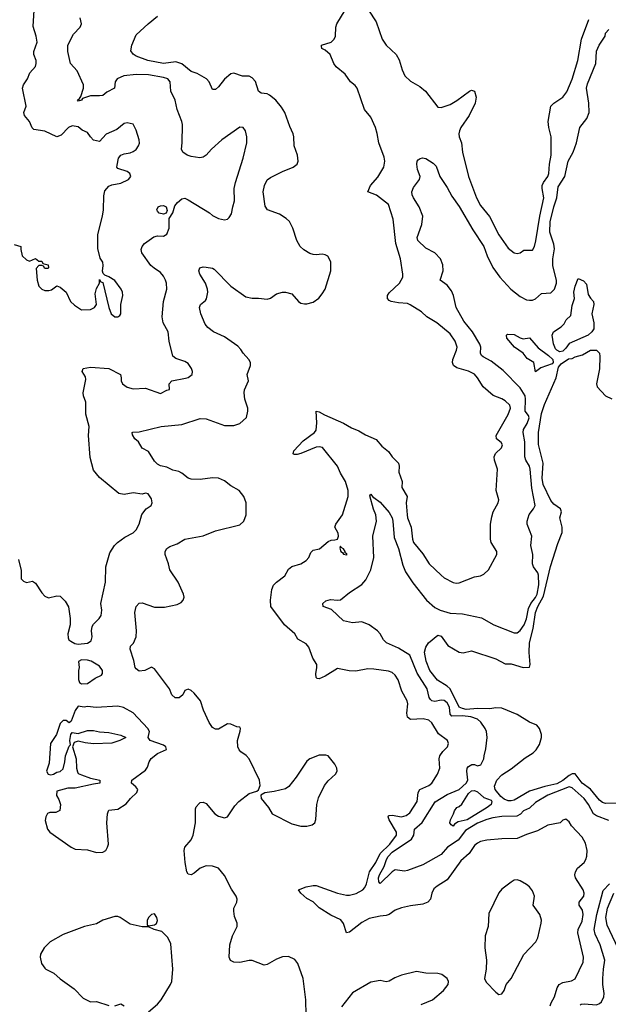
# Model space of a CAD drawing. Header units: inches. Extents: x 2001573 to 2220545, y 644482 to 846830.
# Tile 425 of 656: x 2095005 to 2098868, y 773480 to 779938. Entities that reach past the tile are written whole.
import ezdxf

# ---------------------------------------------------------------- set-up
doc = ezdxf.new("R2010")
doc.units = ezdxf.units.IN
doc.header["$MEASUREMENT"] = 0
doc.layers.add('C0797', color=7, linetype='Continuous')

msp = doc.modelspace()

# ---------------------------------------------------------------- linework, layer by layer
at = {"layer": 'C0797', "color": 5}
for points, elevation in [([(2094970, 778464.7), (2095012, 778450), (2095012, 778430), (2095022, 778390), (2095050, 778362), (2095070, 778354), (2095110, 778372), (2095130, 778354), (2095150, 778354), (2095158, 778338), (2095192, 778330), (2095194, 778310), (2095190, 778306), (2095170, 778306), (2095162, 778322), (2095150, 778326), (2095130, 778326), (2095112.7, 778307.3), (2095121, 778230), (2095131, 778190), (2095150, 778171), (2095170, 778162.8), (2095197.2, 778162.8), (2095213.6, 778166.4), (2095248.4, 778191.6), (2095270, 778184.7), (2095310, 778151.3), (2095338.8, 778090), (2095365.8, 778065.8), (2095410, 778036), (2095470, 778038), (2095497.2, 778050), (2095509.3, 778070), (2095500.2, 778139.8), (2095510, 778174), (2095528, 778210), (2095530, 778234), (2095538, 778218), (2095550, 778214), (2095590.3, 778050), (2095604.6, 778010), (2095630, 777989.1), (2095650, 777989.1), (2095661.4, 777998.6), (2095669.7, 778010), (2095669.7, 778070), (2095681.3, 778130), (2095679.7, 778150), (2095671.3, 778170), (2095630, 778226.6), (2095590, 778252), (2095563.1, 778263.1), (2095553.6, 778273.6), (2095548, 778288), (2095553.8, 778326.2), (2095550, 778348), (2095534, 778374), (2095518, 778438), (2095518.9, 778530), (2095548.7, 778650), (2095555, 778690), (2095557.6, 778782.4), (2095564.9, 778815.1), (2095590, 778846), (2095610, 778854), (2095670, 778865.5), (2095719.3, 778890), (2095733.6, 778910), (2095729, 778930), (2095710, 778942.7), (2095650, 778961.2), (2095643.7, 778970), (2095644.8, 778984.8), (2095652.7, 779030), (2095669.2, 779050), (2095690, 779059.1), (2095730, 779064.9), (2095750, 779074), (2095770, 779087.7), (2095784.5, 779110), (2095790.8, 779129.2), (2095789.6, 779150), (2095770, 779214), (2095750, 779252.7), (2095710, 779260.9), (2095690, 779258), (2095641.7, 779218.3), (2095573, 779187), (2095530, 779139), (2095490, 779149), (2095469.3, 779170), (2095450, 779199), (2095414.6, 779214.6), (2095390, 779235.3), (2095350, 779241.2), (2095324.7, 779230), (2095278.4, 779181.6), (2095250, 779169.4), (2095170, 779207.3), (2095098.4, 779218.4), (2095088.1, 779228.1), (2095069.7, 779270), (2095037.6, 779310), (2095033.6, 779330), (2095047.6, 779370), (2095023, 779490), (2095029.7, 779510), (2095056.3, 779550), (2095071.5, 779590), (2095109, 779631), (2095114.5, 779650), (2095113.3, 779670), (2095098.4, 779710), (2095098, 779730), (2095119.3, 779790), (2095113.6, 779830), (2095094.2, 779894.2), (2095101, 780000)], 460), ([(2098486.8, 773470), (2098491.9, 773490), (2098513.7, 773530), (2098531.5, 773588.5), (2098544.8, 773610), (2098570, 773622.7), (2098626, 773634), (2098650, 773647), (2098703.3, 773756.7), (2098704.9, 773790), (2098666.8, 773950), (2098669.3, 773970), (2098695, 774025), (2098703.5, 774070), (2098698, 774098), (2098676.5, 774130), (2098675.7, 774150), (2098707.8, 774190), (2098709.9, 774210), (2098702, 774230), (2098652.4, 774310), (2098648.7, 774330), (2098652.7, 774350), (2098665.8, 774374.2), (2098709.2, 774410.8), (2098721, 774430), (2098727.6, 774452.4), (2098729.3, 774490), (2098716.9, 774536.9), (2098695.6, 774575.6), (2098626.6, 774650), (2098610, 774678), (2098590, 774695.3), (2098570, 774688.7), (2098551.3, 774670), (2098470, 774655.2), (2098402.3, 774617.7), (2098330, 774593.7), (2098270, 774567.6), (2098170, 774565.2), (2098070, 774556), (2098030, 774547), (2098010, 774537.3), (2097990, 774521), (2097955.4, 774470), (2097898.9, 774421.1), (2097810, 774296.8), (2097743.9, 774256.1), (2097722.7, 774237.3), (2097710.2, 774210), (2097701.7, 774170), (2097683, 774150), (2097650, 774136.4), (2097570, 774126.6), (2097510, 774113.3), (2097470, 774098.4), (2097430, 774069.8), (2097410, 774062), (2097370, 774059.2), (2097297.6, 774042.4), (2097250, 774016.1), (2097170, 773954.3), (2097149.8, 773949.8), (2097130.9, 774010), (2097113.3, 774033.3), (2097045.9, 774065.9), (2096970, 774112.4), (2096930, 774152.9), (2096890, 774173.3), (2096849.8, 774210), (2096835.6, 774230), (2096885.6, 774250), (2096930, 774259.9), (2096950, 774259.2), (2097090, 774208.3), (2097150, 774196), (2097170, 774196.3), (2097212.1, 774207.9), (2097256.2, 774230), (2097270, 774245.6), (2097280.4, 774270), (2097301.3, 774350), (2097342, 774410), (2097370.5, 774469.5), (2097434.4, 774530), (2097478.1, 774590), (2097477.9, 774610), (2097429.3, 774690), (2097422.2, 774710), (2097424.4, 774715.6), (2097430, 774719.6), (2097450, 774719.8), (2097510, 774710.1), (2097541.7, 774718.3), (2097564.7, 774735.3), (2097613.5, 774810), (2097620.2, 774870), (2097629.9, 774890), (2097690, 774916.1), (2097710.4, 774929.6), (2097747.6, 774990), (2097762.8, 775030), (2097756.8, 775090), (2097762.4, 775110), (2097780.9, 775139.1), (2097813.3, 775170), (2097819.6, 775190), (2097811.8, 775210), (2097753.8, 775253.8), (2097710, 775326.6), (2097690, 775344.1), (2097652.2, 775352.2), (2097570, 775348.4), (2097550, 775363), (2097545.5, 775390), (2097552, 775450), (2097547.1, 775470), (2097513.8, 775533.8), (2097489, 775609), (2097470, 775639.6), (2097450, 775657.4), (2097426.1, 775666.1), (2097330, 775678.4), (2097290, 775679.8), (2097210, 775666), (2097168.1, 775668.1), (2097090, 775683.6), (2097010, 775631.9), (2096970, 775615.1), (2096957.5, 775617.5), (2096950, 775624), (2096947.5, 775647.5), (2096955.8, 775690), (2096954.3, 775710), (2096929.8, 775749.8), (2096903.5, 775823.5), (2096884.1, 775844.1), (2096830, 775875.1), (2096809.8, 775910), (2096743.9, 775970), (2096653.4, 776090), (2096650.4, 776130), (2096659.7, 776200.3), (2096670, 776228.9), (2096690, 776249.2), (2096744.4, 776290), (2096770, 776334), (2096790, 776351.3), (2096850.5, 776369.5), (2096885.7, 776390), (2096901.8, 776410), (2096916.3, 776443.7), (2096930, 776458), (2096972, 776468), (2097030, 776516.4), (2097050, 776525.5), (2097074, 776526), (2097090, 776532), (2097097.2, 776550), (2097095.1, 776570), (2097074, 776610), (2097079.7, 776630), (2097123.5, 776690), (2097161.7, 776810), (2097160.7, 776850), (2097143.1, 776910), (2097110, 776963.4), (2097089.9, 777010), (2096991.3, 777131.2), (2096970, 777136.7), (2096950, 777134.1), (2096850, 777092.1), (2096826.3, 777086.4), (2096805.8, 777085.8), (2096799.6, 777090), (2096803.8, 777110), (2096865, 777175), (2096939.7, 777230), (2096950, 777246), (2096954.4, 777294.4), (2096950, 777370.7), (2096970, 777365.5), (2097005.4, 777345.4), (2097130, 777292), (2097181.6, 777261.6), (2097230, 777242.6), (2097274.5, 777214.5), (2097344.9, 777184.9), (2097381.4, 777141.4), (2097424.9, 777104.9), (2097450.4, 777070), (2097490.3, 777030), (2097496, 777010), (2097494, 776970), (2097514.4, 776910), (2097513.4, 776870), (2097547.3, 776810), (2097540.3, 776770), (2097546.8, 776690), (2097550.2, 776670), (2097575, 776610), (2097583.7, 776530), (2097590, 776508.7), (2097650, 776434), (2097692.3, 776370), (2097770, 776293.8), (2097790, 776276.9), (2097850, 776247.6), (2097870, 776241.5), (2097890, 776244.4), (2097990, 776284.9), (2098028, 776290), (2098050, 776301.6), (2098082, 776330), (2098135.6, 776430), (2098135.6, 776450), (2098098.7, 776510), (2098094.3, 776530), (2098095, 776630), (2098102.4, 776677.6), (2098112.2, 776710), (2098144, 776770), (2098148.3, 776790), (2098132.8, 776850), (2098139.9, 776990), (2098121.3, 777050), (2098119.4, 777070), (2098128.2, 777091.8), (2098166.9, 777130), (2098173.7, 777150), (2098165.7, 777165.7), (2098134.7, 777190), (2098132.8, 777210), (2098210, 777347.7), (2098226, 777390), (2098221.1, 777410), (2098190, 777438.5), (2098170, 777451.8), (2098112.7, 777472.7), (2098047.2, 777530), (2098009.8, 777590), (2097990, 777612.7), (2097950, 777633), (2097873.9, 777653.9), (2097851.9, 777670), (2097844.2, 777690), (2097846.6, 777710), (2097871.6, 777770), (2097875.3, 777790), (2097863.8, 777830), (2097830, 777878.7), (2097743.5, 777950), (2097676.9, 777990), (2097641.8, 778021.8), (2097568, 778068), (2097550, 778076.4), (2097490, 778080.9), (2097442.7, 778090), (2097430, 778095.4), (2097418, 778110), (2097418.8, 778130), (2097430, 778147.2), (2097498.5, 778210), (2097519.1, 778250), (2097519.7, 778270), (2097504, 778370), (2097472.6, 778470), (2097455, 778630), (2097425, 778725), (2097347.4, 778787.4), (2097289.6, 778810), (2097307.6, 778850), (2097354.7, 778905.3), (2097394.2, 778970), (2097400.3, 779010), (2097396.2, 779036.2), (2097362.5, 779130), (2097351.7, 779191.7), (2097339.7, 779230), (2097310, 779298.4), (2097267.7, 779350), (2097219.6, 779490), (2097207, 779507), (2097177, 779530), (2097140, 779580), (2097080.9, 779630), (2097066, 779650), (2097042.9, 779710), (2097010, 779738.4), (2096988.7, 779750), (2096985.2, 779765.2), (2096985.2, 779770), (2097050, 779790.6), (2097069.4, 779810), (2097077, 779830), (2097080.7, 779890), (2097087.3, 779910), (2097141.3, 780000)], 380), ([(2097293.7, 780000), (2097344.2, 779924.2), (2097383.2, 779810), (2097411, 779771), (2097475.9, 779710), (2097494.5, 779674.5), (2097514.5, 779610), (2097533.1, 779570), (2097570, 779534.1), (2097630, 779500.9), (2097668.3, 779470), (2097750, 779363.6), (2097770, 779362.2), (2097830, 779382.2), (2097872.8, 779407.2), (2097957, 779470), (2097970, 779476.5), (2097990.3, 779470), (2098000.8, 779430), (2097993.4, 779390), (2097955, 779310), (2097900.7, 779230), (2097890.3, 779210), (2097886.5, 779190), (2097888.9, 779170), (2097904.7, 779130), (2097910.9, 779070), (2097950, 778910.6), (2098002.6, 778770), (2098030, 778719.5), (2098088.3, 778648.3), (2098150, 778526), (2098210, 778440.2), (2098250, 778409.1), (2098270, 778403.6), (2098290, 778408.5), (2098312.7, 778427.3), (2098370, 778427.4), (2098383.5, 778450), (2098393.1, 778486.9), (2098418, 778650), (2098444.5, 778770), (2098432.7, 778830), (2098433.3, 778850), (2098441.6, 778870), (2098471.5, 778910), (2098477.7, 778930), (2098480.7, 778990), (2098491.6, 779050), (2098493.1, 779170), (2098476.5, 779230), (2098473.2, 779270), (2098491.2, 779370), (2098509.7, 779390), (2098568.5, 779430), (2098595.6, 779464.4), (2098630, 779547.2), (2098668.4, 779670), (2098691.6, 779810), (2098739.7, 779940.3)], 380), ([(2094997.2, 776397.2), (2095014, 776326), (2095016, 776270), (2095030, 776256), (2095050, 776246), (2095090, 776254.8), (2095110, 776242.8), (2095150, 776179.1), (2095170, 776156.4), (2095193.4, 776146.6), (2095250, 776159.1), (2095270, 776157.3), (2095304.7, 776124.7), (2095326.2, 776086.2), (2095337.1, 776010), (2095335.5, 775970), (2095321.1, 775910), (2095323.6, 775883.6), (2095328.4, 775870), (2095341.2, 775861.2), (2095367.7, 775847.7), (2095390, 775842.8), (2095450, 775849.3), (2095475.1, 775864.9), (2095481.4, 775890), (2095477.2, 775930), (2095481.8, 775958.2), (2095490, 775973.4), (2095526.6, 776010), (2095539.6, 776030), (2095544.8, 776064.8), (2095537.6, 776110), (2095567.7, 776250), (2095569.8, 776350), (2095597.7, 776442.3), (2095627, 776490), (2095647, 776510), (2095695.8, 776544.2), (2095750, 776572.3), (2095770, 776591.5), (2095789.8, 776630), (2095806.8, 776693.2), (2095835.3, 776730), (2095869, 776751), (2095874, 776770), (2095870, 776795.3), (2095849.3, 776829.3), (2095830, 776831.6), (2095810, 776826), (2095750, 776834.8), (2095690, 776823.4), (2095656.2, 776830), (2095530, 776936.3), (2095490, 776983.5), (2095467.1, 777067.1), (2095456.7, 777210), (2095460.2, 777270), (2095439.3, 777350), (2095439.2, 777430), (2095423, 777470), (2095422, 777490), (2095438.3, 777578.3), (2095436.2, 777596.2), (2095416, 777630), (2095421.2, 777650), (2095470, 777659.6), (2095591.3, 777651.3), (2095666, 777610), (2095672, 777590), (2095671, 777570), (2095680.7, 777550), (2095710, 777527), (2095750, 777516.5), (2095830, 777520.4), (2095930, 777486.7), (2095970, 777508), (2095988.4, 777511.6), (2095985.2, 777550), (2096002.7, 777570), (2096093.8, 777586.2), (2096110, 777591.6), (2096136.3, 777610), (2096139.7, 777630), (2096133, 777650), (2096110, 777683.7), (2096090, 777695.6), (2096030, 777716.3), (2096011.1, 777731.1), (2095986, 777830), (2095979.6, 777890), (2095946.4, 777950), (2095940.3, 777990), (2095949.8, 778090), (2095970.8, 778170), (2095968.5, 778210), (2095962.4, 778230), (2095950, 778255.8), (2095930, 778280.4), (2095887.5, 778307.5), (2095866.8, 778326.8), (2095807.6, 778410), (2095802, 778430), (2095809.3, 778450), (2095823.7, 778470), (2095885.3, 778514.7), (2095910, 778520.3), (2095950, 778517.4), (2095970, 778530.5), (2095985.1, 778570), (2095985.4, 778634.6), (2096010, 778671), (2096023.5, 778716.5), (2096040.4, 778739.6), (2096070, 778762.4), (2096090, 778766.7), (2096110, 778757.6), (2096250.3, 778670.3), (2096270, 778653.4), (2096310, 778633.4), (2096350, 778624.9), (2096369.5, 778630.5), (2096380.1, 778639.9), (2096395.6, 778664.4), (2096402.9, 778710), (2096415.1, 778750), (2096413.3, 778830), (2096420.9, 778870), (2096470.8, 779029.2), (2096496.3, 779130), (2096496.3, 779170), (2096487, 779210), (2096472.1, 779232.1), (2096450, 779232.4), (2096332.2, 779150), (2096263.8, 779090), (2096230, 779049.5), (2096210, 779036.2), (2096188.2, 779031.8), (2096130, 779041.6), (2096105.2, 779050), (2096076, 779070), (2096066.6, 779090), (2096072.2, 779130), (2096074, 779250), (2096069.7, 779270), (2096039.7, 779350), (2096025.8, 779410), (2095997.2, 779470), (2095993.6, 779530), (2095978.4, 779550), (2095950, 779559.8), (2095850, 779576.7), (2095770, 779578.7), (2095689.1, 779570.9), (2095644.9, 779550), (2095632, 779530), (2095626.4, 779490), (2095576.4, 779463.6), (2095550, 779442), (2095530, 779437.7), (2095470, 779438.4), (2095418, 779422), (2095410, 779409.7), (2095390, 779402.7), (2095384.5, 779410), (2095398.9, 779421.1), (2095405.7, 779434.3), (2095424, 779490), (2095424.5, 779510), (2095383.1, 779603.1), (2095339.3, 779650), (2095320.9, 779730), (2095321.1, 779770), (2095357.5, 779842.5), (2095403.1, 779890), (2095410.9, 779910), (2095403.1, 779950)], 440), ([(2096884.2, 773410), (2096883.2, 773510), (2096864.6, 773650), (2096830, 773747), (2096810, 773775.1), (2096770, 773792.9), (2096730, 773790.7), (2096690, 773776.4), (2096630, 773740.4), (2096610, 773738), (2096530, 773768.6), (2096510, 773768.4), (2096450, 773753.6), (2096410, 773756.2), (2096388.2, 773768.2), (2096380.5, 773790), (2096384.5, 773870), (2096401, 773930), (2096431.3, 773991.3), (2096432.3, 774012.3), (2096415.6, 774055.6), (2096409.7, 774090), (2096411, 774110), (2096430.6, 774150), (2096432.6, 774170), (2096426.4, 774190), (2096396.1, 774236.1), (2096350, 774325.1), (2096310, 774373.5), (2096270, 774386.6), (2096230, 774387.6), (2096190, 774372.5), (2096150, 774339.3), (2096130, 774329.8), (2096110, 774334), (2096102.8, 774350), (2096090.6, 774410), (2096084.6, 774490), (2096089.9, 774510.1), (2096130, 774559), (2096144.7, 774590), (2096159.3, 774670), (2096158, 774762), (2096163.7, 774776.3), (2096182.3, 774797.7), (2096190, 774804.9), (2096210, 774806), (2096230, 774797.1), (2096285.7, 774730), (2096310, 774713.7), (2096350, 774703.8), (2096368.7, 774710), (2096418, 774782), (2096442.9, 774810), (2096510, 774862), (2096561.2, 774878.8), (2096572.9, 774887.1), (2096583.6, 774916.4), (2096578.9, 774950), (2096511.1, 775091.1), (2096491.3, 775111.3), (2096456.2, 775136.2), (2096444.7, 775150), (2096436.8, 775170), (2096434.7, 775210), (2096452.7, 775272.7), (2096454, 775290), (2096450, 775298), (2096430, 775301.2), (2096390, 775318), (2096370, 775319.6), (2096310, 775285.7), (2096290, 775285.4), (2096270, 775295.6), (2096248, 775328), (2096212.2, 775410), (2096192.6, 775470), (2096150, 775520.5), (2096130, 775537.4), (2096110, 775546.3), (2096090, 775539.5), (2096074.9, 775510), (2096052.7, 775490), (2096026.6, 775490), (2096003.6, 775510), (2095987.8, 775550), (2095890, 775679.6), (2095870, 775691.6), (2095825.5, 775670), (2095790, 775664.8), (2095770, 775679.7), (2095763.5, 775690), (2095755.2, 775735.2), (2095729.7, 775810), (2095731.8, 775828.2), (2095751.1, 775848.9), (2095768.8, 775891.2), (2095772.8, 775930), (2095759.8, 776050), (2095769.9, 776090.1), (2095789.8, 776110.2), (2095810, 776113.7), (2095890, 776084.4), (2095956, 776084), (2096037.8, 776102.2), (2096064.6, 776115.4), (2096078.7, 776130), (2096084.2, 776150), (2096080.5, 776170), (2096045.1, 776250), (2095989.8, 776330), (2095982.8, 776370), (2095959.8, 776430), (2095959.2, 776450), (2095970.7, 776469.3), (2095990, 776481.8), (2096039.1, 776500.9), (2096090, 776530.4), (2096210, 776551.8), (2096290, 776585), (2096450, 776624), (2096476.4, 776650), (2096491.8, 776690), (2096491.6, 776770), (2096475.6, 776810), (2096444.5, 776850), (2096390, 776881.4), (2096350, 776913.1), (2096310, 776932), (2096270, 776933.1), (2096190, 776921.4), (2096130, 776924.2), (2096110, 776931.2), (2096070, 776964.4), (2096050, 776975.1), (2096010, 776984.4), (2095970, 777002.3), (2095930, 777011.1), (2095910, 777022.6), (2095890, 777042.4), (2095850, 777105.1), (2095810, 777128.7), (2095786, 777170), (2095761.3, 777190), (2095745.1, 777214.9), (2095742.7, 777230), (2095746.7, 777233.3), (2095790, 777235.9), (2095934, 777270), (2096070, 777282.2), (2096190, 777322.7), (2096230, 777320.2), (2096350, 777276.1), (2096410, 777275.6), (2096449.7, 777290.3), (2096492.6, 777330), (2096503.1, 777370), (2096502, 777390), (2096483.5, 777450), (2096477.2, 777490), (2096479.8, 777510), (2096506.9, 777570), (2096498.3, 777610), (2096520.8, 777670), (2096518.8, 777690), (2096509.7, 777710), (2096471.5, 777750), (2096455.6, 777775.6), (2096436.1, 777796.1), (2096350, 777857.6), (2096277, 777890), (2096240.1, 777920.1), (2096221.6, 777941.6), (2096193.5, 778010), (2096185.1, 778050), (2096192.3, 778070), (2096224.2, 778095.8), (2096232.2, 778107.8), (2096240.3, 778150), (2096238.4, 778170), (2096225, 778210), (2096188.4, 778270), (2096181.3, 778290), (2096186.6, 778310), (2096210, 778316.5), (2096230, 778314.9), (2096270, 778308.5), (2096281.8, 778301.8), (2096390, 778190.3), (2096490, 778120.3), (2096530, 778111.5), (2096572.5, 778112.5), (2096630, 778106), (2096650, 778112), (2096690, 778139.6), (2096729.8, 778150.2), (2096750, 778150.2), (2096790, 778139.5), (2096835.5, 778090), (2096850, 778079.5), (2096874.2, 778074.2), (2096890, 778074), (2096930, 778085.5), (2096967.5, 778112.5), (2096990, 778139.3), (2097010, 778170.6), (2097047.2, 778290), (2097048, 778350), (2097026.9, 778386.9), (2097010, 778396.9), (2096990, 778400.5), (2096950, 778395.6), (2096930, 778398), (2096910, 778404.7), (2096868.9, 778428.9), (2096846.6, 778450), (2096824.7, 778490), (2096797.7, 778570), (2096775, 778615), (2096754.8, 778634.8), (2096710, 778662.3), (2096631, 778691), (2096615.4, 778715.4), (2096603.1, 778810), (2096612.5, 778850), (2096630, 778887), (2096650, 778902.4), (2096730, 778942.4), (2096799.5, 778970), (2096825.6, 778990), (2096833.7, 779010), (2096827.7, 779050), (2096806.3, 779110), (2096805.1, 779170), (2096799.6, 779190), (2096777.5, 779237.5), (2096745.4, 779330), (2096724.2, 779364.2), (2096685.4, 779410), (2096644, 779444), (2096630, 779450.8), (2096590, 779456.8), (2096571.3, 779470), (2096551.8, 779531.8), (2096530, 779557.4), (2096510, 779568.4), (2096467.6, 779567.6), (2096410, 779586.9), (2096390, 779582.6), (2096350, 779548.4), (2096310, 779498), (2096290, 779479.7), (2096270, 779479.5), (2096248.4, 779530), (2096230.7, 779550.7), (2096170, 779585.4), (2096130, 779599.3), (2096070, 779648.4), (2096030, 779660.7), (2095950, 779649.9), (2095845.2, 779670), (2095770, 779698), (2095750, 779712.7), (2095734.2, 779734.2), (2095741.1, 779770), (2095770, 779839.5), (2095847.6, 779910), (2095910, 779960.3)], 420), ([(2098870, 774684.8), (2098790, 774715.3), (2098770.3, 774730.3), (2098738.3, 774790), (2098710, 774829.1), (2098630, 774900.9), (2098610, 774906.5), (2098470, 774852.8), (2098390, 774803.2), (2098350, 774767.1), (2098310.2, 774749.8), (2098292, 774728), (2098266.4, 774713.6), (2098168, 774712), (2098110, 774703.2), (2098070, 774692.5), (2098010, 774667.3), (2097930, 774619.2), (2097882.5, 774557.5), (2097812.5, 774510), (2097770, 774463.7), (2097650, 774394.2), (2097550, 774358.5), (2097530, 774353.6), (2097470, 774361.8), (2097450, 774349), (2097370, 774271.5), (2097363, 774283), (2097360.4, 774310), (2097366.1, 774330), (2097396.1, 774383.9), (2097411.5, 774430), (2097423.4, 774450), (2097450, 774477.7), (2097577.2, 774562.8), (2097590.9, 774590), (2097595, 774630), (2097647.2, 774672.8), (2097732, 774808), (2097810, 774855.9), (2097890, 774888.4), (2097933.9, 774930), (2097944.8, 774950), (2097938.4, 775010), (2097942.4, 775030), (2097950, 775040.3), (2097972.1, 775052.1), (2097990, 775053), (2098010, 775045.3), (2098031.6, 775050), (2098051.6, 775090), (2098052, 775110), (2098064.6, 775155.4), (2098072.4, 775230), (2098068.3, 775270), (2098059.1, 775290), (2098030.9, 775330), (2098009.7, 775350), (2097966.3, 775366.3), (2097910, 775371.4), (2097841.3, 775370), (2097830, 775383.6), (2097825, 775430), (2097810, 775457.9), (2097790, 775472.6), (2097770, 775474.1), (2097730, 775467.3), (2097710, 775471.4), (2097700.4, 775480.4), (2097693.2, 775493.2), (2097678.5, 775550), (2097612.5, 775652.5), (2097564.6, 775770), (2097490, 775815.1), (2097411.7, 775851.7), (2097393.3, 775870), (2097371.7, 775910), (2097354, 775930), (2097298.9, 775970), (2097250, 775987.7), (2097190, 775981.4), (2097130, 775995.9), (2097050.5, 776070.5), (2096996, 776090), (2096995.1, 776110), (2097013.9, 776126.1), (2097045.7, 776134.3), (2097090, 776130.2), (2097110, 776133.7), (2097170, 776181.8), (2097250, 776234.3), (2097276.1, 776263.9), (2097308.9, 776330), (2097329.9, 776410), (2097321.6, 776550), (2097346.6, 776650), (2097341.8, 776690), (2097327.4, 776727.4), (2097303.9, 776816.1), (2097310, 776826), (2097324.1, 776804.1), (2097330, 776804.4), (2097370, 776772.9), (2097430, 776705.7), (2097449.3, 776670), (2097454.8, 776650), (2097462.9, 776543), (2097491.2, 776470), (2097519.7, 776359.7), (2097537.1, 776317.1), (2097584.6, 776244.6), (2097674.8, 776130), (2097730, 776081.8), (2097765.3, 776065.3), (2097830, 776046.7), (2097910, 776040.9), (2098035.1, 776015.1), (2098117.3, 775970), (2098250, 775915.8), (2098270, 775916.9), (2098290, 775931.3), (2098315.4, 775970), (2098331, 776009), (2098343.1, 776076.9), (2098358.5, 776110), (2098390, 776149.2), (2098399.8, 776170), (2098412.1, 776232.1), (2098410, 776294.3), (2098404.6, 776310), (2098376.7, 776350), (2098370.4, 776370), (2098371.6, 776430), (2098359.6, 776490), (2098365.6, 776550), (2098336.3, 776630), (2098334.3, 776650), (2098347.3, 776692.7), (2098376.9, 776730), (2098388, 776752), (2098364.9, 776864.9), (2098354.7, 776990), (2098349.9, 777009.9), (2098325.7, 777050), (2098320.4, 777070), (2098319.4, 777170), (2098308.7, 777231.3), (2098311.4, 777250), (2098335.9, 777290), (2098347.4, 777327.4), (2098343.1, 777343.1), (2098321, 777370), (2098325, 777450), (2098321.1, 777470), (2098290, 777524.5), (2098178, 777638), (2098098.5, 777698.5), (2098045.9, 777725.9), (2098035.8, 777735.8), (2098029.1, 777750), (2098031.7, 777790), (2098025.2, 777810), (2097976.7, 777890), (2097920.6, 777960.6), (2097869.2, 778050), (2097852, 778130), (2097839.5, 778159.5), (2097810, 778197.2), (2097764.2, 778230), (2097783.5, 778290), (2097781.2, 778330), (2097766.2, 778370), (2097730, 778408.6), (2097670, 778440.4), (2097618.7, 778490), (2097613.3, 778510), (2097644.4, 778595.6), (2097651.3, 778650), (2097626.9, 778710), (2097588.7, 778770), (2097579.8, 778790), (2097579.2, 778810), (2097590, 778838), (2097629.4, 778890), (2097632.7, 778910), (2097615.6, 778955.6), (2097611.2, 778990), (2097613.6, 779010), (2097620.9, 779019.1), (2097632.3, 779027.7), (2097648.3, 779031.7), (2097670, 779026.7), (2097718.2, 778998.2), (2097738.5, 778978.5), (2097763, 778910), (2097810, 778838), (2097840, 778780), (2097890, 778712.6), (2097979, 778559), (2098050, 778450.2), (2098072.5, 778390), (2098110, 778313.1), (2098155.5, 778250), (2098228.5, 778170), (2098290, 778121.8), (2098330, 778101.8), (2098350, 778098), (2098370, 778099.1), (2098390, 778108), (2098430, 778142.7), (2098490, 778146.9), (2098513.7, 778170), (2098527.5, 778210), (2098527.7, 778230), (2098503.4, 778323.4), (2098504.6, 778370), (2098515.2, 778435.2), (2098510, 778465.7), (2098484.5, 778544.5), (2098486.9, 778613.1), (2098509.1, 778710), (2098529.1, 778770), (2098537.6, 778842.4), (2098581.3, 778910), (2098604.4, 779010), (2098636.5, 779070), (2098659.1, 779130), (2098679.8, 779230), (2098725.7, 779290), (2098742.6, 779330), (2098740.6, 779390), (2098724.3, 779490), (2098730, 779518), (2098786.3, 779650), (2098790, 779731), (2098807.6, 779770), (2098847.3, 779830), (2098850, 779850.7), (2098870, 779874.9)], 360), ([(2098950, 774798.7), (2098850, 774798.2), (2098830, 774804.4), (2098810, 774820.2), (2098750.2, 774890.2), (2098696.2, 774930), (2098650, 774991.2), (2098630, 774991), (2098610, 774980.9), (2098570, 774949.2), (2098530, 774926.7), (2098451.1, 774908.9), (2098350, 774877.3), (2098250, 774819.4), (2098230, 774814.3), (2098210, 774815.7), (2098185.2, 774825.2), (2098162.1, 774842.1), (2098124.6, 774890), (2098121.1, 774910), (2098137.1, 774950), (2098170, 774985.9), (2098230, 775024.1), (2098322.3, 775097.7), (2098375.6, 775130), (2098393.5, 775150), (2098415.5, 775184.4), (2098429.8, 775230), (2098429.8, 775250), (2098415.9, 775290), (2098398.7, 775310), (2098350, 775329.8), (2098270, 775381.2), (2098170, 775422.7), (2098130, 775425.4), (2098090, 775418.7), (2098010, 775420.2), (2097934.2, 775414.2), (2097910, 775419.4), (2097890, 775429.6), (2097830, 775548.8), (2097810, 775566.7), (2097747.1, 775607.1), (2097697.1, 775670), (2097671.8, 775730), (2097662.1, 775790), (2097670, 775823.6), (2097687.5, 775850), (2097750, 775902), (2097770, 775894.4), (2097813.9, 775833.9), (2097890, 775789.2), (2097914.3, 775785.7), (2097970, 775798), (2098130, 775746.5), (2098190, 775714.4), (2098230, 775712.6), (2098310, 775689.4), (2098350, 775692.4), (2098355.3, 775710), (2098347.6, 775787.6), (2098349.7, 775850), (2098374.4, 775945.6), (2098390, 776049.1), (2098405, 776090), (2098442, 776158), (2098488.1, 776351.9), (2098536.9, 776503.1), (2098565.4, 776574.6), (2098565.6, 776610), (2098550.6, 776670), (2098559.4, 776710), (2098554.5, 776730), (2098510, 776761), (2098490, 776784.6), (2098440.1, 776890), (2098433.3, 776930), (2098439.2, 777030), (2098408.8, 777151.2), (2098408.9, 777230), (2098430, 777354.9), (2098450, 777414.7), (2098524.7, 777590), (2098540, 777660), (2098558.6, 777681.4), (2098606.2, 777713.8), (2098630, 777715.2), (2098650, 777727.3), (2098699.1, 777741), (2098750, 777770.2), (2098790.1, 777770.1), (2098809.1, 777750), (2098812.5, 777730), (2098810, 777648), (2098790.4, 777550), (2098795.5, 777530), (2098850, 777471.8), (2098890, 777451.6)], 340), ([(2098683.6, 773476.4), (2098690, 773481.7), (2098710, 773484), (2098790, 773476.3), (2098810, 773484.7), (2098822.9, 773497.1), (2098839.1, 773530), (2098840.8, 773550), (2098831.9, 773610), (2098831.2, 773648.8), (2098835.3, 773710), (2098845.3, 773770), (2098813.2, 773870), (2098780.6, 773940.6), (2098775.2, 773970), (2098793.4, 774070), (2098833.5, 774226.5), (2098875.2, 774270)], 360), ([(2098949.1, 773810), (2098859.8, 773999.8), (2098850.7, 774050), (2098863.3, 774110), (2098904.8, 774210)], 340), ([(2095850, 773430.7), (2095910, 773480.5), (2095934.7, 773510), (2095996, 773610), (2096003.7, 773630), (2096009.6, 773710.4), (2095997.4, 773877.4), (2095978.3, 773918.3), (2095937.2, 773957.2), (2095888, 773970), (2095850, 773988.7), (2095810, 773989.2), (2095730, 774006), (2095665.2, 774050), (2095650, 774055.8), (2095630, 774055.8), (2095550, 774032.3), (2095510, 774007.8), (2095430.3, 773989.7), (2095290, 773937), (2095206, 773890), (2095166, 773850), (2095142.8, 773810), (2095138.8, 773790), (2095147.7, 773747.7), (2095170, 773718), (2095178, 773710), (2095230, 773684.9), (2095270, 773648), (2095362.3, 773582.3), (2095421.1, 773521.1), (2095470, 773496.3), (2095510, 773499.1), (2095590, 773473.4)], 440), ([(2097640.3, 773479.7), (2097714, 773510), (2097787, 773570), (2097817, 773610), (2097818, 773630), (2097809.5, 773650), (2097774.7, 773674.8), (2097750, 773681.3), (2097670, 773684.7), (2097610, 773695.8), (2097510, 773672.4), (2097465.9, 773654.1), (2097430, 773632.8), (2097410, 773628), (2097370, 773637.4), (2097310, 773625.1), (2097190, 773556.3), (2097116.3, 773463.7)], 420), ([(2095630, 773470.7), (2095670, 773482.8), (2095690.5, 773470.5)], 440)]:
    msp.add_lwpolyline(points, dxfattribs=dict(at, elevation=elevation))
for points, elevation in [([(2095950, 778662.9), (2095921.2, 778670), (2095910, 778681.2), (2095904.5, 778690), (2095913.2, 778710), (2095930, 778717.6), (2095950, 778718.4), (2095966.8, 778710), (2095973.4, 778686.6), (2095966, 778670)], 440), ([(2098550, 777760.3), (2098529.9, 777769.9), (2098520.4, 777780.4), (2098508.5, 777811.5), (2098498.5, 777870), (2098508.1, 777891.9), (2098557.3, 777922.7), (2098577.1, 777942.9), (2098592, 777970), (2098621, 777999), (2098630, 778062.8), (2098644.7, 778110), (2098642.4, 778150), (2098650, 778191.3), (2098670, 778241), (2098704.9, 778224.9), (2098723.5, 778203.5), (2098735.3, 778135.3), (2098750.8, 778110.8), (2098770.6, 778090.6), (2098773.4, 778070), (2098760.4, 778010), (2098773.4, 777950), (2098772, 777910), (2098760.3, 777890), (2098735.8, 777870), (2098610, 777813.5), (2098590, 777783.1), (2098570, 777763.1)], 340), ([(2098310, 777845.3), (2098350, 777850.6), (2098406.7, 777786.7), (2098475.9, 777735.9), (2098503.2, 777710), (2098506.3, 777690), (2098498.9, 777681.1), (2098424.9, 777655.1), (2098390, 777629), (2098378, 777690), (2098336.2, 777716.2), (2098309.2, 777750), (2098251.3, 777791.3), (2098201.2, 777850), (2098199, 777870), (2098205.1, 777874.9), (2098250, 777873), (2098290, 777850.5)], 340), ([(2097110, 776486), (2097107.1, 776472.9), (2097112, 776450), (2097123.5, 776443.5), (2097130, 776432), (2097150, 776427.3), (2097153.2, 776430), (2097150, 776438), (2097142, 776442), (2097142, 776450), (2097130, 776468), (2097115.3, 776475.3)], 380), ([(2095410, 775739.3), (2095391.1, 775728.9), (2095396, 775690), (2095391.3, 775670), (2095391.3, 775610), (2095398, 775590), (2095410, 775582.8), (2095450, 775584.9), (2095500.2, 775619.8), (2095542, 775638), (2095548.7, 775650), (2095548.7, 775670), (2095530, 775699), (2095475.3, 775730), (2095450, 775738.4)], 440), ([(2095390, 775435.3), (2095370, 775408), (2095343.6, 775336.4), (2095330, 775326), (2095310, 775342), (2095290, 775342), (2095270, 775322), (2095246.8, 775250), (2095207.3, 775190), (2095198, 775062), (2095181, 775010), (2095192, 774990), (2095210, 774984.9), (2095228, 774990), (2095250, 775002.8), (2095270, 775006.8), (2095290, 775024.7), (2095302, 775070), (2095305.2, 775110), (2095330, 775174), (2095338, 775182), (2095335.3, 775210), (2095342, 775250), (2095350, 775262), (2095390, 775257.3), (2095450, 775276), (2095490, 775276), (2095530, 775267.7), (2095590, 775264), (2095670, 775246), (2095702, 775230), (2095662, 775210), (2095610, 775192.7), (2095490.6, 775189.4), (2095434.2, 775194.2), (2095390, 775205.2), (2095363.5, 775196.5), (2095351, 775170), (2095376.3, 775090), (2095378, 775030), (2095383.9, 775003.9), (2095390, 774994.8), (2095410, 774984.9), (2095470, 774964), (2095532, 774950), (2095532, 774930), (2095490, 774925.1), (2095370, 774897.6), (2095321.7, 774898.3), (2095250, 774878), (2095247.7, 774850), (2095263, 774823), (2095272.7, 774790), (2095267.9, 774752.1), (2095241.6, 774738.4), (2095202.5, 774737.5), (2095187.5, 774732.5), (2095176.3, 774710), (2095173.2, 774686.8), (2095188.4, 774630), (2095204, 774610), (2095342.8, 774510), (2095370, 774497.6), (2095450, 774493.2), (2095510, 774475.9), (2095550, 774477.1), (2095570, 774488.1), (2095582.3, 774510), (2095587.3, 774530), (2095576.4, 774670), (2095580.9, 774730), (2095587.6, 774750), (2095590, 774753.7), (2095650, 774760.5), (2095704.9, 774795.1), (2095732.3, 774830), (2095775.1, 774870), (2095780.9, 774890), (2095767.6, 774907.6), (2095739, 774930), (2095742, 774950), (2095830, 775014.8), (2095843.9, 775036.1), (2095854.5, 775070), (2095868.1, 775091.9), (2095910, 775124.9), (2095968, 775152), (2095964, 775170), (2095950, 775179.3), (2095862, 775210), (2095848.7, 775230), (2095857.2, 775270), (2095846.6, 775290), (2095750, 775392.7), (2095687.5, 775427.5), (2095650, 775435.1), (2095506.6, 775426.6), (2095450, 775433.2), (2095429, 775429)], 440), ([(2096970, 775114.5), (2096910, 775091.3), (2096890, 775075.6), (2096819.5, 774970), (2096771.1, 774908.9), (2096750, 774892.8), (2096674.9, 774874.9), (2096613, 774867), (2096587.1, 774852.9), (2096590.7, 774830), (2096637.3, 774770), (2096661, 774730), (2096790, 774664.2), (2096850, 774647.7), (2096890, 774647.6), (2096923.5, 774656.5), (2096942, 774670), (2096948, 774692), (2096954.6, 774790), (2096966.2, 774833.9), (2097005.1, 774914.9), (2097030, 774945.7), (2097078.4, 774990), (2097087.6, 775010), (2097087.3, 775030), (2097074.2, 775054.2), (2097030, 775109), (2097014.5, 775114.5)], 420), ([(2097850, 774648.4), (2097836.3, 774656.3), (2097828.6, 774670), (2097831.5, 774690), (2097852.7, 774730), (2097858, 774750), (2097872.7, 774770), (2097890, 774777.4), (2097907.1, 774792.8), (2097950, 774862.3), (2097970, 774879.3), (2097990, 774881.6), (2098010, 774872.8), (2098050, 774837.5), (2098098.7, 774818.7), (2098103.6, 774810), (2098099.3, 774790), (2098073.5, 774770), (2097941.8, 774690), (2097882.6, 774677.4), (2097858.5, 774661.5)], 340), ([(2098270, 774296.8), (2098250, 774294.2), (2098230, 774281.7), (2098170, 774235.6), (2098150, 774211.2), (2098083.8, 774076.2), (2098079.6, 773990), (2098059.4, 773930), (2098056.6, 773850), (2098069.2, 773770), (2098066.7, 773710), (2098054.4, 773650), (2098066.1, 773626.1), (2098130, 773558.8), (2098150, 773544.9), (2098170, 773548), (2098183.7, 773570), (2098196.9, 773610), (2098229.6, 773650), (2098314, 773806), (2098393.1, 773890), (2098404.2, 773915.8), (2098427.1, 774012.9), (2098428.9, 774031.1), (2098417.8, 774070), (2098374.2, 774130), (2098382.5, 774190), (2098370, 774225.1), (2098350, 774251.3), (2098330, 774266), (2098290, 774291)], 420), ([(2095890, 774072.7), (2095870, 774069), (2095851, 774050), (2095841, 774030), (2095842, 774002), (2095850, 773994), (2095890, 774001), (2095902, 774010), (2095909, 774030), (2095905.2, 774050)], 440)]:
    msp.add_lwpolyline(points, close=True, dxfattribs=dict(at, elevation=elevation))

doc.saveas('drawing.dxf')
